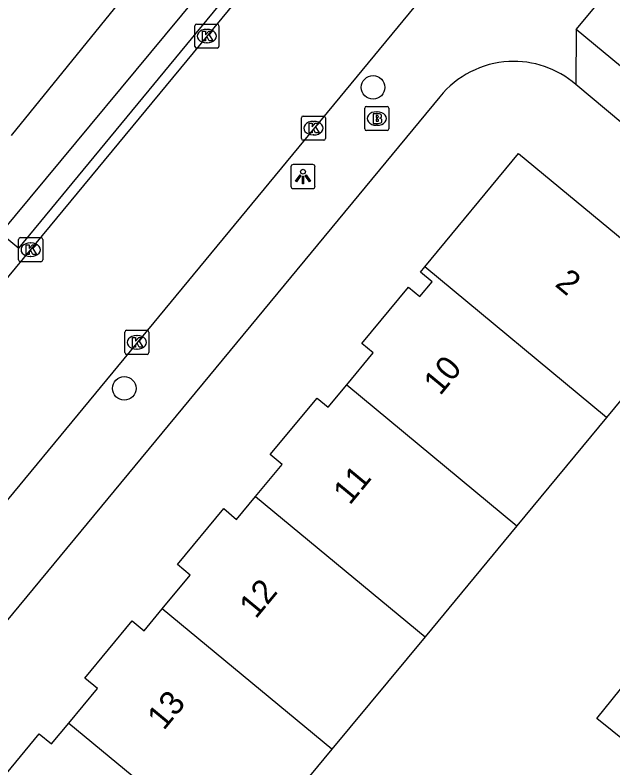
# Model space of a CAD drawing. Extents: x 162074 to 163034, y 381824 to 382557.
# Drawn here: x 162424.23 to 162449.04, y 382217.31 to 382248.53 of the extents above; entities that cross this region are included whole.
import ezdxf

# ---------------------------------------------------------------- set-up
doc = ezdxf.new("R2010")
doc.units = 0
for name, color, linetype in [('IMGEO_Boom', 7, 'Continuous'), ('IMGEO_Brandkraan', 7, 'Continuous'), ('IMGEO_Kolk', 7, 'Continuous'), ('IMGEO_Lichtpunt', 7, 'Continuous'), ('IMGEO_Pand', 7, 'Continuous'), ('IMGEO_Pand_nummerreeks', 7, 'Continuous'), ('IMGEO_Rijbaan_lokaal_open', 7, 'Continuous'), ('IMGEO_Voetpad_gesloten', 7, 'Continuous'), ('IMGEO_Voetpad_open', 7, 'Continuous')]:
    doc.layers.add(name, color=color, linetype=linetype)

msp = doc.modelspace()

# ---------------------------------------------------------------- linework, layer by layer
at = {"layer": 'IMGEO_Boom'}
for centre in [(162439.082, 382245.533), (162428.759, 382233.052)]:
    msp.add_circle(centre, 0.489, dxfattribs=at)
at = {"layer": 'IMGEO_Brandkraan'}
for p, q in [((162438.736, 382243.815), (162438.736, 382244.667)), ((162438.811, 382244.741), (162439.663, 382244.741)), ((162439.224, 382244.521), (162439.249, 382244.521)), ((162439.737, 382244.667), (162439.737, 382243.815)), ((162439.247, 382243.961), (162439.222, 382243.961)), ((162439.663, 382243.741), (162438.811, 382243.741))]:
    msp.add_line(p, q, dxfattribs=at)
for points in [[(162438.736, 382243.815), (162438.736, 382244.667)], [(162438.811, 382244.741), (162439.663, 382244.741)], [(162439.737, 382244.667), (162439.737, 382243.815)], [(162439.084, 382244.441), (162439.084, 382244.041), (162439.297, 382244.041)], [(162439.315, 382244.441), (162439.084, 382244.441)], [(162439.263, 382244.36), (162439.209, 382244.36), (162439.209, 382244.284)], [(162439.209, 382244.284), (162439.262, 382244.284)], [(162439.271, 382244.208), (162439.209, 382244.208), (162439.209, 382244.127)], [(162439.209, 382244.127), (162439.271, 382244.127)], [(162439.663, 382243.741), (162438.811, 382243.741)]]:
    msp.add_lwpolyline(points, dxfattribs=at)
for centre, radius, start, end in [((162438.813, 382244.665), 0.0765, 91.552, 178.448), ((162438.813, 382244.665), 0.0765, 91.552, 178.448), ((162439.661, 382244.665), 0.0765, 1.552, 88.448), ((162439.661, 382244.665), 0.0765, 1.552, 88.448), ((162439.264, 382244.322), 0.0379, 267.8285, 90.9355), ((162439.272, 382244.167), 0.0404, 269.8759, 90.5077), ((162439.319, 382244.296), 0.145, 59.4692, 91.5367), ((162439.344, 382244.343), 0.0922, 285.5137, 58.1501), ((162439.349, 382244.151), 0.105, 301.3115, 78.989), ((162439.303, 382244.292), 0.251, 268.6676, 293.5347), ((162438.813, 382243.817), 0.0765, 181.552, 268.448), ((162438.813, 382243.817), 0.0765, 181.552, 268.448), ((162439.661, 382243.817), 0.0765, 271.552, 358.448), ((162439.661, 382243.817), 0.0765, 271.552, 358.448)]:
    msp.add_arc(centre, radius, start, end, dxfattribs=at)
for centre, major_axis, ratio, start_param, end_param in [((162439.223, 382244.241), (-0.387, 0.002), 0.722429, 4.712389, 7.853982), ((162439.248, 382244.241), (-0.39, 0.002), 0.717154, 1.570796, 4.712389)]:
    msp.add_ellipse(centre, major_axis=major_axis, ratio=ratio, start_param=start_param, end_param=end_param, dxfattribs=at)
at = {"layer": 'IMGEO_Kolk'}
for p, q in [((162431.687, 382247.232), (162431.687, 382248.084)), ((162431.762, 382248.158), (162432.614, 382248.158)), ((162432.175, 382247.938), (162432.2, 382247.938)), ((162432.688, 382248.084), (162432.688, 382247.232)), ((162432.198, 382247.378), (162432.173, 382247.378)), ((162432.614, 382247.158), (162431.762, 382247.158)), ((162436.107, 382243.416), (162436.107, 382244.268)), ((162436.182, 382244.342), (162437.034, 382244.342)), ((162437.108, 382244.268), (162437.108, 382243.416)), ((162436.595, 382244.122), (162436.62, 382244.122)), ((162436.618, 382243.562), (162436.593, 382243.562)), ((162437.034, 382243.342), (162436.182, 382243.342)), ((162424.374, 382238.375), (162424.374, 382239.227)), ((162424.449, 382239.301), (162425.301, 382239.301)), ((162425.375, 382239.227), (162425.375, 382238.375)), ((162424.862, 382239.081), (162424.887, 382239.081)), ((162425.301, 382238.301), (162424.449, 382238.301)), ((162424.885, 382238.521), (162424.86, 382238.521)), ((162428.858, 382235.458), (162429.71, 382235.458)), ((162428.783, 382234.532), (162428.783, 382235.384)), ((162429.271, 382235.238), (162429.296, 382235.238)), ((162429.784, 382235.384), (162429.784, 382234.532)), ((162429.294, 382234.678), (162429.269, 382234.678)), ((162429.71, 382234.458), (162428.858, 382234.458))]:
    msp.add_line(p, q, dxfattribs=at)
for points in [[(162431.687, 382247.232), (162431.687, 382248.084)], [(162431.762, 382248.158), (162432.614, 382248.158)], [(162432.688, 382248.084), (162432.688, 382247.232)], [(162432.008, 382247.858), (162432.131, 382247.858), (162432.131, 382247.707), (162432.261, 382247.858), (162432.425, 382247.858), (162432.279, 382247.707), (162432.432, 382247.458), (162432.28, 382247.458), (162432.195, 382247.622), (162432.131, 382247.555), (162432.131, 382247.458), (162432.008, 382247.458), (162432.008, 382247.858)], [(162432.614, 382247.158), (162431.762, 382247.158)], [(162436.107, 382243.416), (162436.107, 382244.268)], [(162436.182, 382244.342), (162437.034, 382244.342)], [(162437.108, 382244.268), (162437.108, 382243.416)], [(162436.428, 382244.042), (162436.551, 382244.042), (162436.551, 382243.891), (162436.681, 382244.042), (162436.845, 382244.042), (162436.699, 382243.891), (162436.852, 382243.642), (162436.7, 382243.642), (162436.615, 382243.806), (162436.551, 382243.739), (162436.551, 382243.642), (162436.428, 382243.642), (162436.428, 382244.042)], [(162437.034, 382243.342), (162436.182, 382243.342)], [(162424.374, 382238.375), (162424.374, 382239.227)], [(162424.449, 382239.301), (162425.301, 382239.301)], [(162425.375, 382239.227), (162425.375, 382238.375)], [(162424.695, 382239.001), (162424.818, 382239.001), (162424.818, 382238.85), (162424.948, 382239.001), (162425.112, 382239.001), (162424.966, 382238.85), (162425.119, 382238.601), (162424.967, 382238.601), (162424.882, 382238.765), (162424.818, 382238.698), (162424.818, 382238.601), (162424.695, 382238.601), (162424.695, 382239.001)], [(162425.301, 382238.301), (162424.449, 382238.301)], [(162428.858, 382235.458), (162429.71, 382235.458)], [(162428.783, 382234.532), (162428.783, 382235.384)], [(162429.104, 382235.158), (162429.227, 382235.158), (162429.227, 382235.007), (162429.357, 382235.158), (162429.521, 382235.158), (162429.375, 382235.007), (162429.528, 382234.758), (162429.376, 382234.758), (162429.291, 382234.922), (162429.227, 382234.855), (162429.227, 382234.758), (162429.104, 382234.758), (162429.104, 382235.158)], [(162429.784, 382235.384), (162429.784, 382234.532)], [(162429.71, 382234.458), (162428.858, 382234.458)]]:
    msp.add_lwpolyline(points, dxfattribs=at)
for centre, start, end in [((162431.764, 382248.082), 91.552, 178.448), ((162431.764, 382248.082), 91.552, 178.448), ((162432.612, 382248.082), 1.552, 88.448), ((162432.612, 382248.082), 1.552, 88.448), ((162431.764, 382247.234), 181.552, 268.448), ((162431.764, 382247.234), 181.552, 268.448), ((162432.612, 382247.234), 271.552, 358.448), ((162432.612, 382247.234), 271.552, 358.448), ((162436.184, 382244.266), 91.552, 178.448), ((162436.184, 382244.266), 91.552, 178.448), ((162437.032, 382244.266), 1.552, 88.448), ((162437.032, 382244.266), 1.552, 88.448), ((162436.184, 382243.418), 181.552, 268.448), ((162436.184, 382243.418), 181.552, 268.448), ((162437.032, 382243.418), 271.552, 358.448), ((162437.032, 382243.418), 271.552, 358.448), ((162424.451, 382239.225), 91.552, 178.448), ((162424.451, 382239.225), 91.552, 178.448), ((162425.299, 382239.225), 1.552, 88.448), ((162425.299, 382239.225), 1.552, 88.448), ((162424.451, 382238.377), 181.552, 268.448), ((162424.451, 382238.377), 181.552, 268.448), ((162425.299, 382238.377), 271.552, 358.448), ((162425.299, 382238.377), 271.552, 358.448), ((162428.86, 382235.382), 91.552, 178.448), ((162428.86, 382235.382), 91.552, 178.448), ((162429.708, 382235.382), 1.552, 88.448), ((162429.708, 382235.382), 1.552, 88.448), ((162428.86, 382234.534), 181.552, 268.448), ((162428.86, 382234.534), 181.552, 268.448), ((162429.708, 382234.534), 271.552, 358.448), ((162429.708, 382234.534), 271.552, 358.448)]:
    msp.add_arc(centre, 0.0765, start, end, dxfattribs=at)
for centre, major_axis, ratio, start_param, end_param in [((162432.174, 382247.658), (-0.387, 0.002), 0.722429, 4.712389, 7.853982), ((162432.199, 382247.658), (-0.39, 0.002), 0.717154, 1.570796, 4.712389), ((162436.594, 382243.842), (-0.387, 0.002), 0.722429, 4.712389, 7.853982), ((162436.619, 382243.842), (-0.39, 0.002), 0.717154, 1.570796, 4.712389), ((162424.861, 382238.801), (-0.387, 0.002), 0.722429, 4.712389, 7.853982), ((162424.886, 382238.801), (-0.39, 0.002), 0.717154, 1.570796, 4.712389), ((162429.27, 382234.958), (-0.387, 0.002), 0.722429, 4.712389, 7.853982), ((162429.295, 382234.958), (-0.39, 0.002), 0.717154, 1.570796, 4.712389)]:
    msp.add_ellipse(centre, major_axis=major_axis, ratio=ratio, start_param=start_param, end_param=end_param, dxfattribs=at)
at = {"layer": 'IMGEO_Lichtpunt'}
for p, q in [((162436.579, 382242.333), (162435.771, 382242.333)), ((162436.579, 382242.333), (162435.771, 382242.333)), ((162435.677, 382242.238), (162435.677, 382241.431)), ((162435.677, 382242.238), (162435.677, 382241.431)), ((162436.673, 382241.431), (162436.673, 382242.238)), ((162436.673, 382241.431), (162436.673, 382242.238)), ((162435.771, 382241.337), (162436.579, 382241.337)), ((162435.771, 382241.337), (162436.579, 382241.337))]:
    msp.add_line(p, q, dxfattribs=at)
for points in [[(162436.051, 382241.902), (162436.09, 382241.874), (162435.902, 382241.612), (162435.864, 382241.639), (162436.051, 382241.902)], [(162436.153, 382241.854), (162436.2, 382241.854), (162436.2, 382241.532), (162436.153, 382241.532), (162436.153, 382241.854)], [(162436.263, 382241.874), (162436.301, 382241.901), (162436.488, 382241.639), (162436.449, 382241.611), (162436.263, 382241.874)]]:
    msp.add_lwpolyline(points, dxfattribs=at)
msp.add_circle((162436.176, 382242.036), 0.0994, dxfattribs=at)
for centre, start, end in [((162435.771, 382242.238), 90, 180), ((162435.771, 382242.238), 90, 180), ((162436.579, 382242.238), 0, 90), ((162436.579, 382242.238), 0, 90), ((162435.771, 382241.431), 180, 270), ((162435.771, 382241.431), 180, 270), ((162436.579, 382241.431), 270, 0), ((162436.579, 382241.431), 270, 360)]:
    msp.add_arc(centre, 0.0946, start, end, dxfattribs=at)
at = {"layer": 'IMGEO_Pand'}
for points in [[(162441.225, 382238.09), (162445.122, 382242.796), (162453.328, 382236.001), (162451.227, 382233.463), (162450.568, 382234.014), (162448.774, 382231.847)], [(162437.988, 382233.192), (162439.092, 382234.525), (162438.621, 382234.915), (162440.555, 382237.251), (162441.028, 382236.859), (162441.535, 382237.47), (162441.046, 382237.874), (162441.225, 382238.09)], [(162448.774, 382231.847), (162441.225, 382238.09)], [(162434.207, 382228.566), (162435.307, 382229.895), (162434.815, 382230.303), (162436.757, 382232.649), (162437.22, 382232.265), (162437.988, 382233.192)], [(162437.988, 382233.192), (162445.052, 382227.352)], [(162448.774, 382231.847), (162445.052, 382227.352)], [(162430.336, 382223.903), (162431.496, 382225.305), (162430.964, 382225.745), (162432.884, 382228.064), (162433.422, 382227.618), (162434.207, 382228.566)], [(162434.207, 382228.566), (162441.241, 382222.751)], [(162445.052, 382227.352), (162441.241, 382222.751)], [(162426.454, 382219.172), (162427.643, 382220.608), (162427.122, 382221.039), (162429.089, 382223.415), (162429.589, 382223.001), (162430.336, 382223.903)], [(162437.376, 382218.083), (162430.336, 382223.903)], [(162441.241, 382222.751), (162437.376, 382218.083)], [(162450.274, 382217.827), (162448.372, 382219.358), (162450.909, 382222.51)], [(162422.644, 382214.639), (162423.758, 382215.984), (162423.279, 382216.38), (162425.224, 382218.73), (162425.736, 382218.306), (162426.454, 382219.172)], [(162426.454, 382219.172), (162433.473, 382213.369)], [(162437.376, 382218.083), (162433.473, 382213.369)]]:
    msp.add_lwpolyline(points, dxfattribs=at)
at = {"layer": 'IMGEO_Rijbaan_lokaal_open'}
for points in [[(162436.767, 382253.204), (162403.183, 382212.607)], [(162441.305, 382249.499), (162409.427, 382210.917)]]:
    msp.add_lwpolyline(points, dxfattribs=at)
at = {"layer": 'IMGEO_Voetpad_gesloten'}
for points in [[(162424.079, 382243.537), (162429.318, 382250), (162432.056, 382253.378)], [(162423.643, 382239.491), (162432.369, 382250), (162434.441, 382252.496)]]:
    msp.add_lwpolyline(points, dxfattribs=at)
at = {"layer": 'IMGEO_Voetpad_open'}
for points in [[(162423.643, 382239.491), (162424.387, 382238.869), (162433.57, 382250), (162435.17, 382251.939), (162434.441, 382252.496)], [(162447.507, 382247.934), (162449.526, 382250.362)], [(162447.507, 382247.934), (162447.496, 382245.651)], [(162465.927, 382236.819), (162463.917, 382234.37), (162447.507, 382247.934)], [(162459.998, 382235.296), (162453.858, 382240.334), (162447.496, 382245.651)], [(162441.857, 382245.142), (162408.092, 382204.333)]]:
    msp.add_lwpolyline(points, dxfattribs=at)
for centre, start, end in [((162444.925, 382242.677), 93.0875, 141.2241), ((162444.919, 382242.677), 49.0859, 92.9975)]:
    msp.add_arc(centre, 3.935, start, end, dxfattribs=at)

# ---------------------------------------------------------------- texts
at = {"layer": 'IMGEO_Pand_nummerreeks'}
for s, rotation, p in [('2', 320.3735, (162446.589, 382237.323)), ('10', 50.4378, (162441.865, 382232.718)), ('11', 50.4378, (162438.113, 382228.177)), ('12', 50.4378, (162434.217, 382223.461)), ('13', 50.4378, (162430.397, 382218.837))]:
    msp.add_text(s, height=1, rotation=rotation, dxfattribs=at).set_placement(p)

doc.saveas('drawing.dxf')
